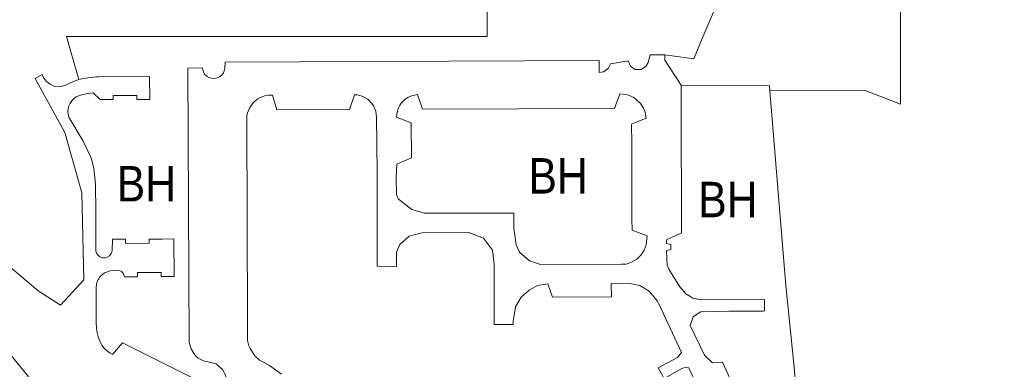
# Model space of a CAD drawing. Extents: x -650451 to -642268, y -1075216 to -1066610.
# Drawn here: x -645752.9 to -645415.8, y -1070227.5 to -1070109.3 of the extents above; entities that cross this region are included whole.
import ezdxf

# ---------------------------------------------------------------- set-up
doc = ezdxf.new("R2010")
doc.units = 0
doc.header["$LTSCALE"] = 4.8
for name, color, linetype, lineweight in [('1', 7, 'Continuous', 13), ('15', 7, 'Continuous', 13), ('2', 7, 'Continuous', 13), ('46', 7, 'Continuous', 13)]:
    doc.layers.add(name, color=color, linetype=linetype, lineweight=lineweight)
doc.layers.add('62', color=7, linetype='Continuous')

msp = doc.modelspace()

# ---------------------------------------------------------------- linework, layer by layer
at = {"layer": '1'}
msp.add_line((-645737.075, -1070114.955), (-645639.641, -1070114.891), dxfattribs=at)
for points in [[(-645639.641, -1070114.891), (-645594.733, -1070114.868), (-645595.2, -1070045.403)], [(-645540.678, -1070045.406), (-645530.3, -1070060.08), (-645514.49, -1070085.4), (-645514.56, -1070090.91), (-645514.61, -1070094.35), (-645517.02, -1070103.08), (-645518.35, -1070106.87), (-645521.73, -1070114.83), (-645522.587, -1070116.952)], [(-645726.12, -1070128.52), (-645726.96, -1070128.56), (-645729.93, -1070128.93), (-645731.91, -1070129.29), (-645732.91, -1070129.5), (-645737.075, -1070114.955)], [(-645522.587, -1070116.952), (-645524.82, -1070122.48), (-645534.63, -1070121.09)], [(-645534.63, -1070121.09), (-645539.63, -1070121.09), (-645540.25, -1070123.76), (-645541.05, -1070125.07), (-645542.72, -1070126.13), (-645544.69, -1070126.07), (-645546.33, -1070124.93), (-645547.07, -1070123.13), (-645553.08, -1070124.18), (-645553.82, -1070125.71), (-645555.43, -1070126.88)], [(-645555.43, -1070126.88), (-645556.9, -1070127.13), (-645556.9, -1070123.04), (-645683.48, -1070123.56), (-645683.5, -1070125.51)], [(-645690.55, -1070127.45), (-645690.92, -1070126.55), (-645691.2, -1070125.58), (-645696.02, -1070125.61), (-645695.58, -1070218.47)], [(-645687.15, -1070129.13), (-645688.14, -1070129.06), (-645689.06, -1070128.74), (-645689.48, -1070128.49), (-645690.26, -1070127.82), (-645690.55, -1070127.45)], [(-645683.5, -1070125.51), (-645683.62, -1070126.25), (-645683.97, -1070127.19), (-645684.53, -1070127.96), (-645685.3, -1070128.58), (-645686.17, -1070128.95), (-645687.15, -1070129.13)], [(-645708.91, -1070136.2), (-645709.05, -1070128.47), (-645726.12, -1070128.52)], [(-645491.94, -1070275.85), (-645515.14, -1070225.18), (-645518.49, -1070225.33), (-645521.28, -1070222.83), (-645526.06, -1070212.77), (-645525.03, -1070209.81), (-645522.63, -1070208.15), (-645512.92, -1070207.94), (-645501.36, -1070207.94), (-645500.89, -1070207.79), (-645500.94, -1070203.93), (-645522.51, -1070204.04), (-645525.18, -1070203.46), (-645525.86, -1070203.06), (-645527.61, -1070202.02), (-645529.57, -1070199.62), (-645533.27, -1070193.65), (-645533.85, -1070192.27), (-645533.95, -1070190.13), (-645534.07, -1070187.35), (-645532.58, -1070187.01), (-645532.62, -1070185.27), (-645534.06, -1070184.97), (-645534.05, -1070183.75), (-645529.04, -1070181.36), (-645529.16, -1070137.24), (-645529.17, -1070131.4)], [(-645529.17, -1070131.4), (-645499.276, -1070131.652), (-645499.142, -1070133.293)], [(-645735.89, -1070137.48), (-645735.33, -1070136.66), (-645734.66, -1070135.92), (-645733.85, -1070135.33), (-645731.98, -1070134.68)], [(-645731.98, -1070134.68), (-645730.05, -1070134.23), (-645728.11, -1070133.98), (-645725.76, -1070136.3), (-645721.28, -1070136.25)], [(-645721.28, -1070136.25), (-645721.28, -1070134.84), (-645713.32, -1070134.84)], [(-645713.32, -1070134.84), (-645713.32, -1070136.26), (-645708.91, -1070136.2)], [(-645664.41, -1070229.22), (-645667.58, -1070226.84), (-645668.42, -1070226.31), (-645671.88, -1070224.34), (-645673.42, -1070223.06), (-645675.02, -1070220.56), (-645675.45, -1070219.67), (-645675.87, -1070217.76), (-645675.87, -1070211.72), (-645676.11, -1070142.74), (-645676.04, -1070141.73), (-645675.85, -1070140.78), (-645675.07, -1070138.95), (-645673.96, -1070137.32), (-645672.73, -1070136.26), (-645672.42, -1070136.05), (-645671.54, -1070135.6), (-645669.68, -1070134.93), (-645668.71, -1070134.75), (-645667.43, -1070134.76), (-645665.91, -1070139.76), (-645641.31, -1070139.67), (-645639.72, -1070134.67), (-645638.79, -1070134.72), (-645637.81, -1070134.89), (-645636.87, -1070135.2), (-645635.15, -1070136.18), (-645633.76, -1070137.57), (-645633.2, -1070138.41), (-645632.45, -1070140.24), (-645632.2, -1070142.2), (-645632.04, -1070160.91), (-645632.01, -1070162.66), (-645631.95, -1070192.65), (-645625.47, -1070192.74), (-645625.4, -1070187.89), (-645624.38, -1070185.28), (-645621.22, -1070182.48), (-645616.89, -1070181.34), (-645601, -1070181.24), (-645596.05, -1070183.2), (-645593.02, -1070187.26), (-645592.42, -1070191.97), (-645592.45, -1070212.44), (-645585.94, -1070212.4), (-645585.93, -1070211.3), (-645585.65, -1070209.2), (-645585.19, -1070206.42), (-645583.23, -1070203.11), (-645580.61, -1070200.74), (-645577.77, -1070199.25), (-645574.3, -1070198.69), (-645572.65, -1070203.11), (-645552.74, -1070203.06), (-645552.8, -1070198.54), (-645547.12, -1070198.4), (-645543.16, -1070199.19), (-645540, -1070201.12), (-645537.1, -1070204.5), (-645536.68, -1070205.45), (-645529.04, -1070221.87), (-645530.4, -1070223.52), (-645536.96, -1070227.02), (-645534.91, -1070230.65), (-645528.67, -1070227.19), (-645527.66, -1070227), (-645526.54, -1070227.07), (-645520.8, -1070239.45)], [(-645499.142, -1070133.293), (-645493.76, -1070199.15), (-645490.95, -1070226.89), (-645487.361, -1070271.37), (-645491.94, -1070275.85)], [(-645736.49, -1070141.81), (-645736.63, -1070140.32), (-645736.56, -1070139.33), (-645736.33, -1070138.37), (-645735.89, -1070137.48)], [(-645727.87, -1070159.63), (-645728.32, -1070157.68), (-645728.91, -1070155.77), (-645731.45, -1070150.33), (-645736.3, -1070142.26), (-645736.49, -1070141.81)], [(-645727.27, -1070165.61), (-645727.37, -1070163.61), (-645727.87, -1070159.63)], [(-645726.8, -1070188.45), (-645727.16, -1070187.53), (-645727.2, -1070173.58), (-645727.27, -1070165.61)], [(-645721.58, -1070183.57), (-645721.63, -1070187.49), (-645721.97, -1070188.42), (-645722.57, -1070189.19)], [(-645709.14, -1070184.89), (-645717.12, -1070184.93), (-645717.13, -1070183.54), (-645721.58, -1070183.57)], [(-645719.38, -1070194.03), (-645718.51, -1070194.49), (-645718.15, -1070194.83), (-645717.87, -1070195.23), (-645717.5, -1070196.24), (-645713.05, -1070196.23), (-645713.05, -1070194.82), (-645705.06, -1070194.79), (-645705.06, -1070196.17), (-645700.63, -1070196.19), (-645700.8, -1070183.45)], [(-645700.8, -1070183.45), (-645704.71, -1070183.47), (-645709.09, -1070183.49), (-645709.14, -1070184.89)], [(-645723.89, -1070189.87), (-645724.84, -1070189.83), (-645725.79, -1070189.48), (-645726.54, -1070188.85), (-645726.8, -1070188.45)], [(-645722.57, -1070189.19), (-645723.31, -1070189.64), (-645723.89, -1070189.87)], [(-645726.74, -1070197.89), (-645726.31, -1070197.01), (-645725.74, -1070196.2), (-645724.23, -1070194.93)], [(-645724.23, -1070194.93), (-645722.38, -1070194.23), (-645721.38, -1070194.1), (-645719.38, -1070194.03)], [(-645685.15, -1070237.04), (-645685.63, -1070237.48), (-645686.92, -1070238.21), (-645688.89, -1070238.48), (-645690.7, -1070237.92), (-645689.98, -1070232.76), (-645718.13, -1070218.62), (-645721.5, -1070222.51), (-645722.3, -1070222.09), (-645723.12, -1070221.54), (-645723.86, -1070220.86), (-645724.56, -1070220.16), (-645725.12, -1070219.36), (-645725.6, -1070218.49), (-645726.35, -1070216.63), (-645726.4, -1070216.45), (-645726.9, -1070214.7), (-645727.06, -1070211.99), (-645727.08, -1070199.84), (-645727.01, -1070198.88), (-645726.74, -1070197.89)], [(-645695.58, -1070218.47), (-645694.97, -1070220.62), (-645693.96, -1070222.34), (-645693.3, -1070223.07), (-645692.54, -1070223.74), (-645691.71, -1070224.27)], [(-645691.71, -1070224.27), (-645690.76, -1070224.68), (-645688.86, -1070225.17), (-645687.42, -1070225.46)], [(-645687.42, -1070225.46), (-645686.39, -1070225.88), (-645685.29, -1070226.68)], [(-645685.29, -1070226.68), (-645684.27, -1070227.77), (-645683.55, -1070229.06), (-645683.24, -1070229.99), (-645683.1, -1070230.96), (-645683.1, -1070233.93)]]:
    msp.add_lwpolyline(points, dxfattribs=at)
msp.add_lwpolyline([(-645540.99, -1070142.61), (-645545.91, -1070144.56), (-645545.86, -1070151.11), (-645545.79, -1070176.68), (-645545.75, -1070180.47), (-645540.69, -1070182.36), (-645540.95, -1070185.39), (-645541.62, -1070187.27), (-645542.73, -1070188.92), (-645544.18, -1070190.28), (-645545.91, -1070191.3), (-645547.79, -1070191.96), (-645549.27, -1070192.02), (-645576.76, -1070192.14), (-645580.45, -1070190.82), (-645583.84, -1070187.88), (-645584.98, -1070185.39), (-645585.77, -1070179.84), (-645585.75, -1070174.77), (-645616.07, -1070174.75), (-645620.24, -1070173.48), (-645624.79, -1070169.95), (-645625.27, -1070169.12), (-645625.43, -1070168.42), (-645625.55, -1070162.55), (-645625.39, -1070158.14), (-645620.42, -1070156.01), (-645620.45, -1070144.09), (-645625.4, -1070142.23), (-645625.34, -1070141.24), (-645625.15, -1070140.18), (-645624.86, -1070139.29), (-645624.44, -1070138.37), (-645623.9, -1070137.54), (-645623.22, -1070136.8), (-645622.49, -1070136.14), (-645621.66, -1070135.6), (-645620.77, -1070135.15), (-645619.84, -1070134.84), (-645618.35, -1070134.59), (-645616.6, -1070139.55), (-645551.68, -1070139.26), (-645549.94, -1070134.29), (-645547.96, -1070134.51), (-645546.98, -1070134.78), (-645545.19, -1070135.62), (-645544.38, -1070136.19), (-645542.94, -1070137.56), (-645541.87, -1070139.23), (-645541.48, -1070140.16), (-645541.2, -1070141.09)], close=True, dxfattribs=at)
at = {"layer": '15'}
for points in [[(-645546.33, -1070124.93), (-645544.69, -1070126.07), (-645542.72, -1070126.13), (-645541.05, -1070125.07), (-645540.25, -1070123.76), (-645539.63, -1070121.09), (-645534.63, -1070121.09)], [(-645534.63, -1070121.09), (-645534.7, -1070122.95), (-645529.17, -1070131.4)], [(-645683.5, -1070125.51), (-645683.48, -1070123.56), (-645556.9, -1070123.04), (-645556.9, -1070127.13), (-645555.43, -1070126.88), (-645553.82, -1070125.71), (-645553.08, -1070124.18), (-645547.07, -1070123.13), (-645546.33, -1070124.93)], [(-645737.756, -1070204.389), (-645731.3, -1070197.24), (-645731.94, -1070167.87), (-645737.63, -1070147.39), (-645747.67, -1070129.14), (-645745.29, -1070127.83), (-645744.73, -1070129), (-645743.87, -1070130.15), (-645742.67, -1070131.07), (-645741.83, -1070131.53), (-645740.89, -1070131.8), (-645739.41, -1070131.93), (-645738.41, -1070131.78), (-645737.48, -1070131.45), (-645734.77, -1070130.18), (-645732.91, -1070129.5), (-645731.91, -1070129.29), (-645729.93, -1070128.93)], [(-645692.54, -1070223.74), (-645693.3, -1070223.07), (-645693.96, -1070222.34), (-645694.97, -1070220.62), (-645695.58, -1070218.47), (-645696.02, -1070125.61), (-645691.2, -1070125.58)], [(-645691.2, -1070125.58), (-645690.92, -1070126.55), (-645690.55, -1070127.45), (-645690.26, -1070127.82)], [(-645690.26, -1070127.82), (-645689.48, -1070128.49), (-645689.06, -1070128.74), (-645688.14, -1070129.06), (-645687.15, -1070129.13), (-645686.17, -1070128.95), (-645685.3, -1070128.58)], [(-645685.3, -1070128.58), (-645684.53, -1070127.96), (-645683.97, -1070127.19), (-645683.62, -1070126.25), (-645683.5, -1070125.51)], [(-645729.93, -1070128.93), (-645726.96, -1070128.56), (-645726.12, -1070128.52)], [(-645726.12, -1070128.52), (-645709.05, -1070128.47), (-645708.91, -1070136.2)], [(-645529.17, -1070131.4), (-645529.16, -1070137.24), (-645529.04, -1070181.36), (-645534.05, -1070183.75), (-645534.06, -1070184.97), (-645532.62, -1070185.27), (-645532.58, -1070187.01), (-645534.07, -1070187.35), (-645533.95, -1070190.13), (-645533.85, -1070192.27), (-645533.27, -1070193.65), (-645529.57, -1070199.62), (-645527.61, -1070202.02), (-645525.86, -1070203.06), (-645525.18, -1070203.46), (-645522.51, -1070204.04), (-645500.94, -1070203.93), (-645500.89, -1070207.79), (-645501.36, -1070207.94), (-645512.92, -1070207.94), (-645522.63, -1070208.15), (-645525.03, -1070209.81), (-645526.06, -1070212.77), (-645521.28, -1070222.83), (-645518.49, -1070225.33), (-645515.14, -1070225.18), (-645491.94, -1070275.85)], [(-645728.11, -1070133.98), (-645730.05, -1070134.23), (-645731.98, -1070134.68), (-645733.85, -1070135.33)], [(-645713.32, -1070134.84), (-645721.28, -1070134.84), (-645721.28, -1070136.25), (-645725.76, -1070136.3), (-645728.11, -1070133.98)], [(-645708.91, -1070136.2), (-645713.32, -1070136.26), (-645713.32, -1070134.84)], [(-645520.8, -1070239.45), (-645526.54, -1070227.07), (-645527.66, -1070227), (-645528.67, -1070227.19), (-645534.91, -1070230.65), (-645536.96, -1070227.02), (-645530.4, -1070223.52), (-645529.04, -1070221.87), (-645536.68, -1070205.45), (-645537.1, -1070204.5), (-645540, -1070201.12), (-645543.16, -1070199.19), (-645547.12, -1070198.4), (-645552.8, -1070198.54), (-645552.74, -1070203.06), (-645572.65, -1070203.11), (-645574.3, -1070198.69), (-645577.77, -1070199.25), (-645580.61, -1070200.74), (-645583.23, -1070203.11), (-645585.19, -1070206.42), (-645585.65, -1070209.2), (-645585.93, -1070211.3), (-645585.94, -1070212.4), (-645592.45, -1070212.44), (-645592.42, -1070191.97), (-645593.02, -1070187.26), (-645596.05, -1070183.2), (-645601, -1070181.24), (-645616.89, -1070181.34), (-645621.22, -1070182.48), (-645624.38, -1070185.28), (-645625.4, -1070187.89), (-645625.47, -1070192.74), (-645631.95, -1070192.65), (-645632.01, -1070162.66), (-645632.04, -1070160.91), (-645632.2, -1070142.2), (-645632.45, -1070140.24), (-645633.2, -1070138.41), (-645633.76, -1070137.57), (-645635.15, -1070136.18), (-645636.87, -1070135.2), (-645637.81, -1070134.89), (-645638.79, -1070134.72), (-645639.72, -1070134.67), (-645641.31, -1070139.67), (-645665.91, -1070139.76), (-645667.43, -1070134.76), (-645668.71, -1070134.75), (-645669.68, -1070134.93), (-645671.54, -1070135.6), (-645672.42, -1070136.05), (-645672.73, -1070136.26), (-645673.96, -1070137.32), (-645675.07, -1070138.95), (-645675.85, -1070140.78), (-645676.04, -1070141.73), (-645676.11, -1070142.74), (-645675.87, -1070211.72), (-645675.87, -1070217.76), (-645675.45, -1070219.67), (-645675.02, -1070220.56), (-645673.42, -1070223.06), (-645671.88, -1070224.34), (-645668.42, -1070226.31), (-645667.58, -1070226.84), (-645664.41, -1070229.22)], [(-645733.85, -1070135.33), (-645734.66, -1070135.92), (-645735.33, -1070136.66), (-645735.89, -1070137.48), (-645736.33, -1070138.37), (-645736.56, -1070139.33)], [(-645736.56, -1070139.33), (-645736.63, -1070140.32), (-645736.49, -1070141.81)], [(-645736.49, -1070141.81), (-645736.3, -1070142.26), (-645731.45, -1070150.33), (-645728.91, -1070155.77), (-645728.32, -1070157.68), (-645727.87, -1070159.63)], [(-645727.87, -1070159.63), (-645727.37, -1070163.61), (-645727.27, -1070165.61)], [(-645727.27, -1070165.61), (-645727.2, -1070173.58), (-645727.16, -1070187.53), (-645726.8, -1070188.45), (-645726.54, -1070188.85), (-645725.79, -1070189.48)], [(-645722.57, -1070189.19), (-645721.97, -1070188.42), (-645721.63, -1070187.49), (-645721.58, -1070183.57)], [(-645721.58, -1070183.57), (-645717.13, -1070183.54), (-645717.12, -1070184.93), (-645709.14, -1070184.89)], [(-645709.14, -1070184.89), (-645709.09, -1070183.49), (-645704.71, -1070183.47), (-645700.8, -1070183.45), (-645700.63, -1070196.19), (-645705.06, -1070196.17), (-645705.06, -1070194.79), (-645713.05, -1070194.82), (-645713.05, -1070196.23)], [(-645761.78, -1070188.29), (-645746.73, -1070201.04), (-645739.12, -1070205.9), (-645737.756, -1070204.389)], [(-645725.79, -1070189.48), (-645724.84, -1070189.83), (-645723.89, -1070189.87)], [(-645723.89, -1070189.87), (-645723.31, -1070189.64), (-645722.57, -1070189.19)], [(-645724.23, -1070194.93), (-645725.74, -1070196.2), (-645726.31, -1070197.01), (-645726.74, -1070197.89), (-645727.01, -1070198.88), (-645727.08, -1070199.84), (-645727.06, -1070211.99)], [(-645719.38, -1070194.03), (-645721.38, -1070194.1), (-645722.38, -1070194.23), (-645724.23, -1070194.93)], [(-645713.05, -1070196.23), (-645717.5, -1070196.24), (-645717.87, -1070195.23), (-645718.15, -1070194.83), (-645718.51, -1070194.49), (-645719.38, -1070194.03)], [(-645727.06, -1070211.99), (-645726.9, -1070214.7), (-645726.4, -1070216.45), (-645726.35, -1070216.63), (-645725.6, -1070218.49), (-645725.12, -1070219.36), (-645724.56, -1070220.16), (-645723.86, -1070220.86), (-645723.12, -1070221.54), (-645722.3, -1070222.09), (-645721.5, -1070222.51), (-645718.13, -1070218.62), (-645689.98, -1070232.76), (-645690.7, -1070237.92), (-645688.89, -1070238.48), (-645686.92, -1070238.21), (-645685.63, -1070237.48), (-645685.15, -1070237.04)], [(-645736.13, -1070247.03), (-645757.46, -1070220.95), (-645785.59, -1070247.22)], [(-645688.86, -1070225.17), (-645690.76, -1070224.68), (-645691.71, -1070224.27), (-645692.54, -1070223.74)], [(-645685.29, -1070226.68), (-645686.39, -1070225.88), (-645687.42, -1070225.46), (-645688.86, -1070225.17)], [(-645683.24, -1070229.99), (-645683.55, -1070229.06), (-645684.27, -1070227.77), (-645685.29, -1070226.68)]]:
    msp.add_lwpolyline(points, dxfattribs=at)
msp.add_lwpolyline([(-645540.99, -1070142.61), (-645541.2, -1070141.09), (-645541.48, -1070140.16), (-645541.87, -1070139.23), (-645542.94, -1070137.56), (-645544.38, -1070136.19), (-645545.19, -1070135.62), (-645546.98, -1070134.78), (-645547.96, -1070134.51), (-645549.94, -1070134.29), (-645551.68, -1070139.26), (-645616.6, -1070139.55), (-645618.35, -1070134.59), (-645619.84, -1070134.84), (-645620.77, -1070135.15), (-645621.66, -1070135.6), (-645622.49, -1070136.14), (-645623.22, -1070136.8), (-645623.9, -1070137.54), (-645624.44, -1070138.37), (-645624.86, -1070139.29), (-645625.15, -1070140.18), (-645625.34, -1070141.24), (-645625.4, -1070142.23), (-645620.45, -1070144.09), (-645620.42, -1070156.01), (-645625.39, -1070158.14), (-645625.55, -1070162.55), (-645625.43, -1070168.42), (-645625.27, -1070169.12), (-645624.79, -1070169.95), (-645620.24, -1070173.48), (-645616.07, -1070174.75), (-645585.75, -1070174.77), (-645585.77, -1070179.84), (-645584.98, -1070185.39), (-645583.84, -1070187.88), (-645580.45, -1070190.82), (-645576.76, -1070192.14), (-645549.27, -1070192.02), (-645547.79, -1070191.96), (-645545.91, -1070191.3), (-645544.18, -1070190.28), (-645542.73, -1070188.92), (-645541.62, -1070187.27), (-645540.95, -1070185.39), (-645540.69, -1070182.36), (-645545.75, -1070180.47), (-645545.79, -1070176.68), (-645545.86, -1070151.11), (-645545.91, -1070144.56)], close=True, dxfattribs=at)
at = {"layer": '2'}
msp.add_lwpolyline([(-645785.59, -1070247.22), (-645757.46, -1070220.95), (-645736.13, -1070247.03)], dxfattribs=at)
at = {"layer": '46'}
for points in [[(-645499.142, -1070133.293), (-645466.862, -1070133.219), (-645454.881, -1070137.836), (-645455.073, -1070009.111), (-645350.591, -1070013.242), (-645221.99, -1070001.66), (-645194.003, -1069998.417), (-645123.206, -1069988.629), (-645086.484, -1069984.195), (-645065.235, -1070011.695), (-645056.555, -1070026.163), (-645050.293, -1070047.035), (-645043.92, -1070076.344), (-645034.122, -1070126.616), (-645004.791, -1070324.889)], [(-645487.361, -1070271.37), (-645490.95, -1070226.89), (-645493.76, -1070199.15), (-645499.142, -1070133.293)]]:
    msp.add_lwpolyline(points, dxfattribs=at)

# ---------------------------------------------------------------- texts
at = {"layer": '62', "width": 0.9}
for p in [(-645580.792, -1070168.095), (-645720.114, -1070170.741), (-645523.346, -1070176.1)]:
    msp.add_text('BH', height=12, dxfattribs=at).set_placement(p)

doc.saveas('drawing.dxf')
